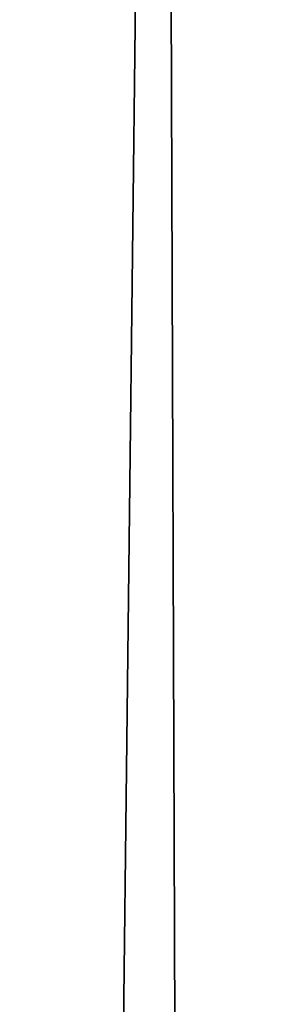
# Model space of a CAD drawing. Header units: millimetres. Extents: x -365 to 365, y -678 to 20.
# Tile 272 of 656: x -2.199 to -2.044, y -53.287 to -52.661. Entities that reach past the tile are written whole.
import ezdxf

# ---------------------------------------------------------------- set-up
doc = ezdxf.new("R2010")
doc.units = ezdxf.units.MM
doc.header["$LTSCALE"] = 65.185185
for name, color, linetype in [('237', 7, 'CONTINUOUS'), ('362', 7, 'CONTINUOUS'), ('375', 7, 'CONTINUOUS'), ('566', 7, 'CONTINUOUS'), ('568', 7, 'CONTINUOUS')]:
    doc.layers.add(name, color=color, linetype=linetype)

msp = doc.modelspace()

# ---------------------------------------------------------------- linework, layer by layer
at = {"layer": '237', "linetype": 'CONTINUOUS'}
for points in [[(-2.02482, -74.85131, -2.96229), (-2.2, -25, -1.35), (-2.63505, -74.85131, -1.35), (-2.02482, -74.85131, -2.96229)], [(-1.87094, -25.60872, -2.45872), (-2.2, -25, -1.35), (-2.02482, -74.85131, -2.96229), (-1.87094, -25.60872, -2.45872)]]:
    msp.add_3dface(points, dxfattribs=at)
at = {"layer": '362', "linetype": 'CONTINUOUS'}
for points in [[(-2, -74.7, 19.85), (-2, 0, 19.85), (-4.0572, -6.35385, 19.03356), (-2, -74.7, 19.85)], [(-2, -74.7, 19.85), (-4.0572, -6.35385, 19.03356), (-4.12132, -74.7, 18.97132), (-2, -74.7, 19.85)]]:
    msp.add_3dface(points, dxfattribs=at)
at = {"layer": '375', "linetype": 'CONTINUOUS'}
for points in [[(-2, -41.71041, -6.15), (-2.34238, -71.5, -6.28562), (-2.35355, -41.71041, -6.29645), (-2, -41.71041, -6.15)], [(-2, -71.5, -6.15), (-2.34238, -71.5, -6.28562), (-2, -41.71041, -6.15), (-2, -71.5, -6.15)]]:
    msp.add_3dface(points, dxfattribs=at)
at = {"layer": '566', "linetype": 'CONTINUOUS'}
for points in [[(-2.09344, -12.78906, 15.05), (-1.90988, -11.79268, 15.84282), (-2.63505, -74.85131, 15.05), (-2.09344, -12.78906, 15.05)], [(-2.63505, -74.85131, 15.05), (-1.90988, -11.79268, 15.84282), (-2.02482, -74.85131, 16.66229), (-2.63505, -74.85131, 15.05)]]:
    msp.add_3dface(points, dxfattribs=at)
at = {"layer": '568', "linetype": 'CONTINUOUS'}
msp.add_3dface([(-2.63505, -74.85131, 15.05), (-2.3244, -39.25501, 14.79324), (-2.09344, -12.78906, 15.05), (-2.63505, -74.85131, 15.05)], dxfattribs=at)

doc.saveas('drawing.dxf')
